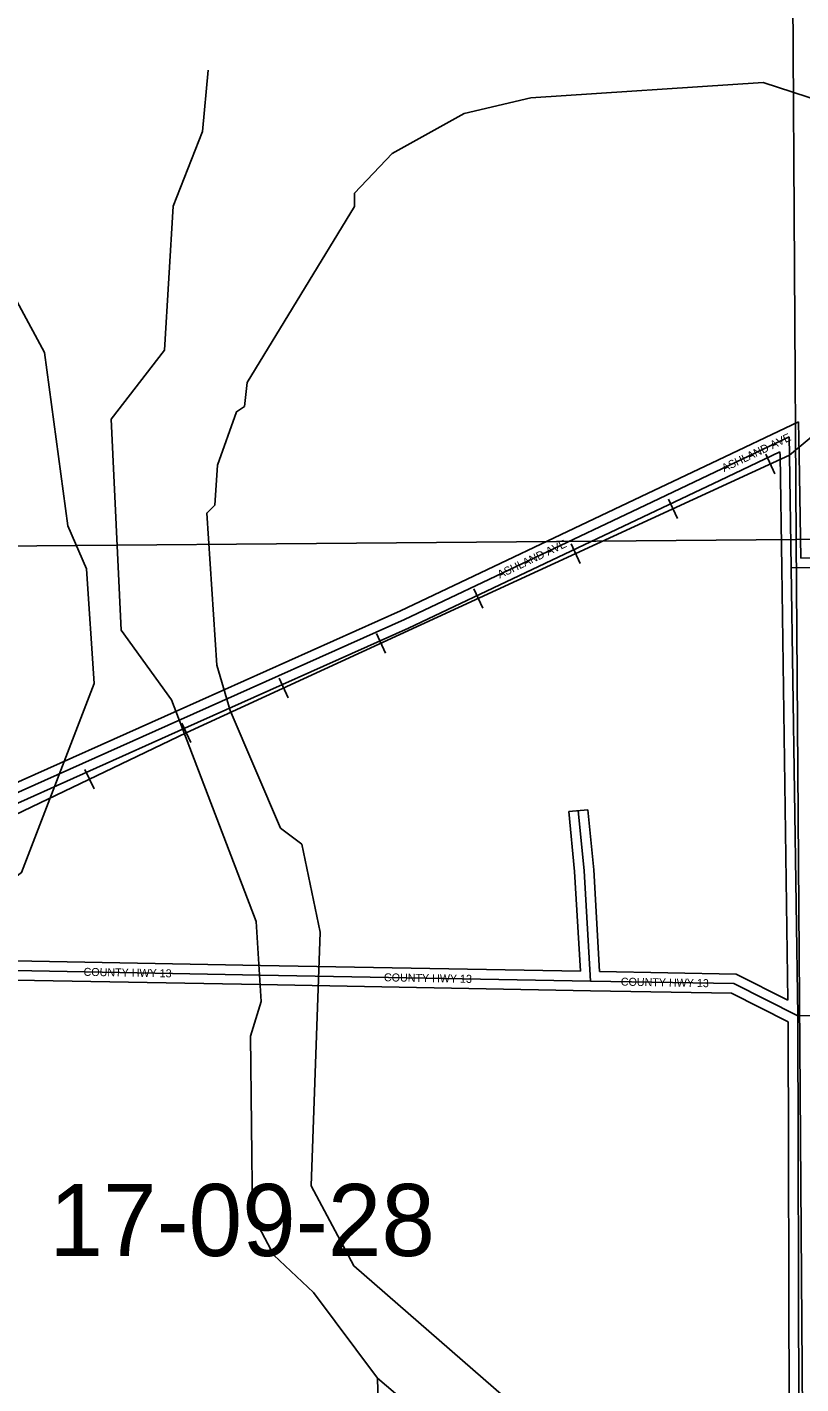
# Model space of a CAD drawing. Extents: x 418523 to 616617, y 1878279 to 2196743.
# Drawn here: x 497637 to 500055, y 1957739 to 1961977 of the extents above; entities that cross this region are included whole.
import ezdxf

# ---------------------------------------------------------------- set-up
doc = ezdxf.new("R2010")
doc.units = 0
for name, color, linetype in [('Level 1', 7, 'Continuous'), ('Level 2', 7, 'Continuous'), ('Level 31', 7, 'Continuous'), ('Level 32', 7, 'Continuous'), ('Level 34', 7, 'Continuous'), ('Level 37', 7, 'Continuous'), ('Level 5', 7, 'Continuous'), ('Level 7', 7, 'Continuous')]:
    doc.layers.add(name, color=color, linetype=linetype)

msp = doc.modelspace()

# ---------------------------------------------------------------- linework, layer by layer
at = {"layer": 'Level 1'}
for p, q in [((500005.715, 1965646.676), (500040.819, 1960376.66)), ((500040.819, 1960376.66), (505319.094, 1960426.358)), ((500040.819, 1960376.66), (497526.535, 1960355.621)), ((500040.819, 1960376.66), (500077.56, 1955070.604))]:
    msp.add_line(p, q, dxfattribs=at)
at = {"layer": 'Level 31'}
for p, q in [((500018.81, 1960697.604), (499788.528, 1960588.393)), ((500019.837, 1960640.141), (500018.81, 1960697.604)), ((500025.01, 1960288.096), (500019.837, 1960640.141)), ((500025.01, 1960288.096), (500428.5, 1960296.204)), ((500045.423, 1958888.281), (500025.01, 1960288.096)), ((498816.174, 1960126.692), (498118.067, 1959814.391)), ((498118.067, 1959814.391), (497523.061, 1959548.236)), ((498365.739, 1959016.184), (497520.837, 1959031.456)), ((499397.983, 1958997.224), (498365.739, 1959016.184)), ((500048.657, 1957554.362), (500045.423, 1958888.281))]:
    msp.add_line(p, q, dxfattribs=at)
for points in [[(499788.528, 1960588.393), (499589.097, 1960493.599), (498816.174, 1960126.692)], [(499397.983, 1958997.224), (499377.865, 1959342.059), (499359.618, 1959529.786)], [(500045.423, 1958888.281), (499845.861, 1958989.136), (499397.983, 1958997.224)], [(501220.653, 1958825.49), (501154.271, 1958892.319), (500045.423, 1958888.281)]]:
    msp.add_lwpolyline(points, dxfattribs=at)
at = {"layer": 'Level 32'}
for p, q in [((500047.977, 1960744.638), (499775.673, 1960615.5)), ((500049.833, 1960640.677), (500047.977, 1960744.639)), ((499989.645, 1960650.568), (499801.384, 1960561.286)), ((499989.84, 1960639.701), (499989.645, 1960650.567)), ((499995.013, 1960287.655), (499989.84, 1960639.701)), ((500054.565, 1960318.696), (500049.835, 1960640.582)), ((500054.565, 1960318.696), (500427.898, 1960326.198)), ((500014.703, 1958937.42), (499995.013, 1960287.658)), ((498803.615, 1960153.938), (498105.816, 1959841.776)), ((498828.735, 1960099.444), (498130.319, 1959787.006)), ((498105.817, 1959841.777), (497523.203, 1959581.166)), ((499329.758, 1959526.884), (499389.478, 1959532.688)), ((498366.282, 1959046.18), (497521.314, 1959061.452)), ((499366.148, 1959027.813), (498366.29, 1959046.179)), ((498365.197, 1958986.187), (497520.708, 1959001.451)), ((499397.433, 1958967.228), (498365.189, 1958986.188)), ((500018.593, 1957581.106), (500015.469, 1958869.805))]:
    msp.add_line(p, q, dxfattribs=at)
for points in [[(499775.649, 1960615.489), (499576.225, 1960520.698), (498803.615, 1960153.938)], [(499801.407, 1960561.298), (499601.97, 1960466.501), (498828.735, 1960099.444)], [(498130.317, 1959787.006), (497535.371, 1959520.879), (497522.919, 1959515.171)], [(499366.148, 1959027.813), (499347.95, 1959339.734), (499329.758, 1959526.884)], [(499426.315, 1959026.717), (499407.781, 1959344.385), (499389.478, 1959532.688)], [(500014.703, 1958937.42), (499853.267, 1959019.007), (499426.315, 1959026.717)], [(500015.468, 1958869.805), (499838.456, 1958959.264), (499397.441, 1958967.228)]]:
    msp.add_lwpolyline(points, dxfattribs=at)
at = {"layer": 'Level 37'}
for p, q in [((499973.74, 1960581.868), (499945.59, 1960643.046)), ((499669.533, 1960441.902), (499641.385, 1960503.08)), ((499365.327, 1960301.937), (499337.179, 1960363.115)), ((499061.121, 1960161.971), (499032.972, 1960223.149)), ((498756.915, 1960022.006), (498728.766, 1960083.183)), ((498452.708, 1959882.04), (498424.56, 1959943.218)), ((498148.502, 1959742.075), (498120.353, 1959803.252)), ((497846.925, 1959597.714), (497817.848, 1959658.456))]:
    msp.add_line(p, q, dxfattribs=at)
msp.add_lwpolyline([(497522.767, 1959479.873), (498134.076, 1959772.501), (500019.837, 1960640.141), (501583.219, 1961936.531), (502322.09, 1962525.835), (504154.511, 1963987.037), (505284.974, 1964888.621), (505389.419, 1964971.835), (506081.677, 1965523.947)], dxfattribs=at)
at = {"layer": 'Level 5'}
for p in [(498746.857, 1957223.191), (499305.559, 1957271.42)]:
    msp.add_line(p, (498731.876, 1957756.753), dxfattribs=at)
msp.add_lwpolyline([(498731.876, 1957756.753), (498532.686, 1958024.176), (498408.001, 1958141.278), (498341.698, 1958266.55), (498335.157, 1958825.082), (498368.865, 1958933.356), (498353.01, 1959183.511), (498088.431, 1959876.283), (497930.753, 1960093.516), (497899.5, 1960752.221), (498066.95, 1960968.408), (498093.392, 1961418.509), (498185.84, 1961651.626), (498203.136, 1961843.3)], dxfattribs=at)
at = {"layer": 'Level 7'}
for points in [[(500170.155, 1961728.624), (499936.968, 1961804.402), (499211.542, 1961756.701), (499002.968, 1961707.368), (498777.495, 1961583.041), (498660.395, 1961458.357), (498660.265, 1961416.676), (498325.048, 1960867.56), (498316.479, 1960792.557), (498291.409, 1960775.956), (498232.53, 1960609.422), (498223.773, 1960484.409), (498198.693, 1960459.468), (498230.512, 1959984.198), (498271.736, 1959842.345), (498428.946, 1959475.029), (498495.48, 1959424.808), (498552.945, 1959149.513), (498525.4, 1958357.654), (498657.998, 1958107.141), (499264.852, 1957579.996), (499331.285, 1957496.396), (499339.029, 1957313.001), (499305.559, 1957271.42)], [(497521.9, 1959262.501), (497619.86, 1959335.925), (497846.835, 1959927.081), (497823.007, 1960285.609), (497765.073, 1960419.191), (497691.781, 1960961.283), (497532.562, 1961254.888)]]:
    msp.add_lwpolyline(points, dxfattribs=at)

# ---------------------------------------------------------------- texts
at = {"layer": 'Level 2'}
msp.add_text('17-09-28', height=225, dxfattribs=at).set_placement((497707.205, 1958138.296))
at = {"layer": 'Level 34'}
for s, rotation, p in [('ASHLAND AVE', 25.371714, (499815.114, 1960587.17)), ('ASHLAND AVE', 25.392925, (499114.1, 1960254.284)), ('COUNTY HWY 13', 358.963778, (497813.6, 1959013.664)), ('COUNTY HWY 13', 358.946931, (498752.204, 1958996.586)), ('COUNTY HWY 13', 358.964619, (499492.268, 1958983.021))]:
    msp.add_text(s, height=25, rotation=rotation, dxfattribs=at).set_placement(p)

doc.saveas('drawing.dxf')
